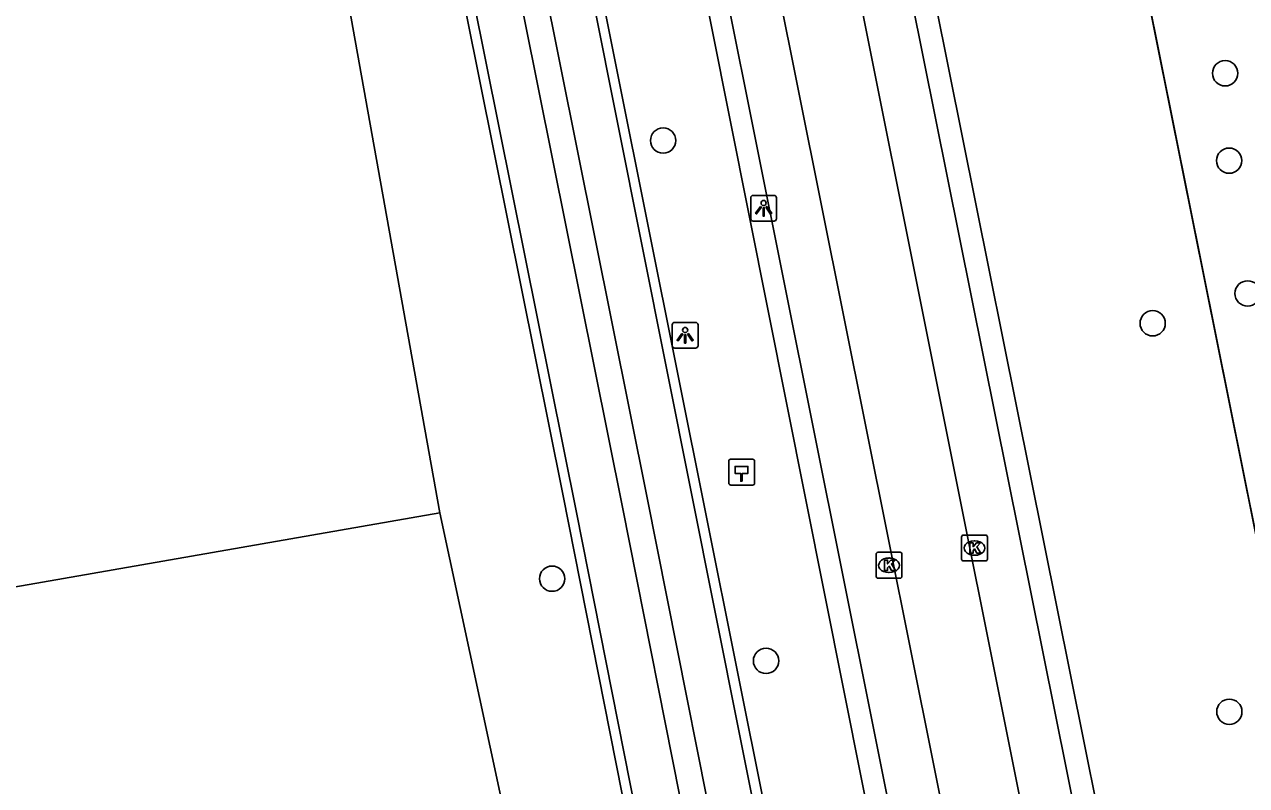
# Model space of a CAD drawing. Extents: x 160203 to 161526, y 379529 to 381797.
# Drawn here: x 160823.81 to 160871.04, y 380288.35 to 380317.76 of the extents above; entities that cross this region are included whole.
import ezdxf

# ---------------------------------------------------------------- set-up
doc = ezdxf.new("R2010")
doc.units = 0
for name, color, linetype in [('IMGEO_Boom', 7, 'Continuous'), ('IMGEO_Groenvoorziening', 7, 'Continuous'), ('IMGEO_Hectometerpaal', 7, 'Continuous'), ('IMGEO_Hek', 7, 'Continuous'), ('IMGEO_Kolk', 7, 'Continuous'), ('IMGEO_Lichtpunt', 7, 'Continuous'), ('IMGEO_Loofbos', 7, 'Continuous'), ('IMGEO_Rijbaan_lokaal_gesloten', 7, 'Continuous'), ('IMGEO_Rijbaan_lokaal_open', 7, 'Continuous'), ('IMGEO_Voetpad_open', 7, 'Continuous')]:
    doc.layers.add(name, color=color, linetype=linetype)

msp = doc.modelspace()

# ---------------------------------------------------------------- linework, layer by layer
at = {"layer": 'IMGEO_Boom'}
for centre in [(160870.21, 380315.876), (160848.489, 380313.276), (160870.364, 380312.499), (160871.078, 380307.369), (160867.409, 380306.215), (160844.198, 380296.345), (160852.467, 380293.169), (160870.372, 380291.203)]:
    msp.add_circle(centre, 0.489, dxfattribs=at)
at = {"layer": 'IMGEO_Groenvoorziening'}
msp.add_lwpolyline([(160881.269, 380248.945), (160881.057, 380250), (160863.415, 380337.765)], dxfattribs=at)
at = {"layer": 'IMGEO_Hectometerpaal'}
for p, q in [((160851.024, 380300.879), (160851.024, 380300.038)), ((160851.024, 380300.879), (160851.024, 380300.038)), ((160851.94, 380300.963), (160851.099, 380300.963)), ((160851.94, 380300.963), (160851.099, 380300.963)), ((160852.024, 380300.047), (160852.024, 380300.888)), ((160852.024, 380300.047), (160852.024, 380300.888)), ((160851.108, 380299.963), (160851.949, 380299.963)), ((160851.108, 380299.963), (160851.949, 380299.963))]:
    msp.add_line(p, q, dxfattribs=at)
msp.add_lwpolyline([(160851.549, 380300.107), (160851.489, 380300.107), (160851.489, 380300.412), (160851.269, 380300.412), (160851.269, 380300.681), (160851.769, 380300.681), (160851.769, 380300.412), (160851.549, 380300.412), (160851.549, 380300.107)], dxfattribs=at)
for centre, start, end in [((160851.102, 380300.885), 92.4484, 184.2845), ((160851.102, 380300.885), 92.4484, 184.2845), ((160851.946, 380300.885), 2.4484, 94.2845), ((160851.946, 380300.885), 2.4484, 94.2845), ((160851.102, 380300.041), 182.4484, 274.2845), ((160851.102, 380300.041), 182.4484, 274.2845), ((160851.946, 380300.041), 272.4484, 4.2845), ((160851.946, 380300.041), 272.4484, 4.2845)]:
    msp.add_arc(centre, 0.0779, start, end, dxfattribs=at)
at = {"layer": 'IMGEO_Hek'}
msp.add_lwpolyline([(160863.455, 380337.568), (160881.057, 380250)], dxfattribs=at)
at = {"layer": 'IMGEO_Kolk'}
for p, q in [((160860.021, 380297.103), (160860.021, 380297.955)), ((160860.096, 380298.029), (160860.948, 380298.029)), ((160861.022, 380297.955), (160861.022, 380297.103)), ((160860.509, 380297.809), (160860.534, 380297.809)), ((160856.719, 380296.438), (160856.719, 380297.29)), ((160856.794, 380297.364), (160857.646, 380297.364)), ((160857.207, 380297.144), (160857.232, 380297.144)), ((160857.72, 380297.29), (160857.72, 380296.438)), ((160860.948, 380297.029), (160860.096, 380297.029)), ((160860.532, 380297.249), (160860.507, 380297.249)), ((160857.23, 380296.584), (160857.205, 380296.584)), ((160857.646, 380296.364), (160856.794, 380296.364))]:
    msp.add_line(p, q, dxfattribs=at)
for points in [[(160860.021, 380297.103), (160860.021, 380297.955)], [(160860.096, 380298.029), (160860.948, 380298.029)], [(160861.022, 380297.955), (160861.022, 380297.103)], [(160860.342, 380297.729), (160860.465, 380297.729), (160860.465, 380297.578), (160860.595, 380297.729), (160860.759, 380297.729), (160860.613, 380297.578), (160860.766, 380297.329), (160860.614, 380297.329), (160860.529, 380297.493), (160860.465, 380297.426), (160860.465, 380297.329), (160860.342, 380297.329), (160860.342, 380297.729)], [(160856.719, 380296.438), (160856.719, 380297.29)], [(160856.794, 380297.364), (160857.646, 380297.364)], [(160857.04, 380297.064), (160857.163, 380297.064), (160857.163, 380296.913), (160857.293, 380297.064), (160857.457, 380297.064), (160857.311, 380296.913), (160857.464, 380296.664), (160857.312, 380296.664), (160857.227, 380296.828), (160857.163, 380296.761), (160857.163, 380296.664), (160857.04, 380296.664), (160857.04, 380297.064)], [(160857.72, 380297.29), (160857.72, 380296.438)], [(160860.948, 380297.029), (160860.096, 380297.029)], [(160857.646, 380296.364), (160856.794, 380296.364)]]:
    msp.add_lwpolyline(points, dxfattribs=at)
for centre, start, end in [((160860.098, 380297.953), 91.552, 178.448), ((160860.098, 380297.953), 91.552, 178.448), ((160860.946, 380297.953), 1.552, 88.448), ((160860.946, 380297.953), 1.552, 88.448), ((160856.796, 380297.288), 91.552, 178.448), ((160856.796, 380297.288), 91.552, 178.448), ((160857.644, 380297.288), 1.552, 88.448), ((160857.644, 380297.288), 1.552, 88.448), ((160860.098, 380297.105), 181.552, 268.448), ((160860.098, 380297.105), 181.552, 268.448), ((160860.946, 380297.105), 271.552, 358.448), ((160860.946, 380297.105), 271.552, 358.448), ((160856.796, 380296.44), 181.552, 268.448), ((160856.796, 380296.44), 181.552, 268.448), ((160857.644, 380296.44), 271.552, 358.448), ((160857.644, 380296.44), 271.552, 358.448)]:
    msp.add_arc(centre, 0.0765, start, end, dxfattribs=at)
for centre, major_axis, ratio, start_param, end_param in [((160860.508, 380297.529), (-0.387, 0.002), 0.722429, 4.712389, 7.853982), ((160860.533, 380297.529), (-0.39, 0.002), 0.717154, 1.570796, 4.712389), ((160857.206, 380296.864), (-0.387, 0.002), 0.722429, 4.712389, 7.853982), ((160857.231, 380296.864), (-0.39, 0.002), 0.717154, 1.570796, 4.712389)]:
    msp.add_ellipse(centre, major_axis=major_axis, ratio=ratio, start_param=start_param, end_param=end_param, dxfattribs=at)
at = {"layer": 'IMGEO_Lichtpunt'}
for p, q in [((160852.775, 380311.159), (160851.967, 380311.159)), ((160852.775, 380311.159), (160851.967, 380311.159)), ((160851.873, 380311.064), (160851.873, 380310.257)), ((160851.873, 380311.064), (160851.873, 380310.257)), ((160852.869, 380310.257), (160852.869, 380311.064)), ((160852.869, 380310.257), (160852.869, 380311.064)), ((160851.967, 380310.163), (160852.775, 380310.163)), ((160851.967, 380310.163), (160852.775, 380310.163)), ((160848.842, 380306.156), (160848.842, 380305.349)), ((160848.842, 380306.156), (160848.842, 380305.349)), ((160849.744, 380306.251), (160848.936, 380306.251)), ((160849.744, 380306.251), (160848.936, 380306.251)), ((160849.838, 380305.349), (160849.838, 380306.156)), ((160849.838, 380305.349), (160849.838, 380306.156)), ((160848.936, 380305.255), (160849.744, 380305.255)), ((160848.936, 380305.255), (160849.744, 380305.255))]:
    msp.add_line(p, q, dxfattribs=at)
for points in [[(160852.247, 380310.728), (160852.286, 380310.7), (160852.098, 380310.438), (160852.06, 380310.465), (160852.247, 380310.728)], [(160852.349, 380310.68), (160852.396, 380310.68), (160852.396, 380310.358), (160852.349, 380310.358), (160852.349, 380310.68)], [(160852.459, 380310.7), (160852.497, 380310.727), (160852.684, 380310.465), (160852.645, 380310.437), (160852.459, 380310.7)], [(160849.216, 380305.82), (160849.255, 380305.792), (160849.067, 380305.53), (160849.029, 380305.557), (160849.216, 380305.82)], [(160849.318, 380305.772), (160849.365, 380305.772), (160849.365, 380305.45), (160849.318, 380305.45), (160849.318, 380305.772)], [(160849.428, 380305.792), (160849.466, 380305.819), (160849.653, 380305.557), (160849.614, 380305.529), (160849.428, 380305.792)]]:
    msp.add_lwpolyline(points, dxfattribs=at)
for centre in [(160852.372, 380310.862), (160849.341, 380305.954)]:
    msp.add_circle(centre, 0.0994, dxfattribs=at)
for centre, start, end in [((160851.967, 380311.064), 90, 180), ((160851.967, 380311.064), 90, 180), ((160852.775, 380311.064), 0, 90), ((160852.775, 380311.064), 0, 90), ((160851.967, 380310.257), 180, 270), ((160851.967, 380310.257), 180, 270), ((160852.775, 380310.257), 270, 0), ((160852.775, 380310.257), 270, 360), ((160848.936, 380306.156), 90, 180), ((160848.936, 380306.156), 90, 180), ((160849.744, 380306.156), 0, 90), ((160849.744, 380306.156), 0, 90), ((160848.936, 380305.349), 180, 270), ((160848.936, 380305.349), 180, 270), ((160849.744, 380305.349), 270, 0), ((160849.744, 380305.349), 270, 360)]:
    msp.add_arc(centre, 0.0946, start, end, dxfattribs=at)
at = {"layer": 'IMGEO_Loofbos'}
for points in [[(160839.859, 380298.895), (160827.774, 380366.314), (160826.408, 380365.955)], [(160770.849, 380292.792), (160780.73, 380298.46), (160781.172, 380298.548), (160781.619, 380298.495), (160782.028, 380298.307), (160782.277, 380298.096), (160787.115, 380290.45), (160787.601, 380289.955), (160788.495, 380289.428), (160789.508, 380289.203), (160790.307, 380289.251), (160811.87, 380294.003), (160839.859, 380298.895)], [(160839.859, 380298.895), (160845.662, 380271.9)]]:
    msp.add_lwpolyline(points, dxfattribs=at)
at = {"layer": 'IMGEO_Rijbaan_lokaal_gesloten'}
for points in [[(160807.391, 380496.064), (160807.806, 380496.157), (160808.357, 380496.254), (160809.488, 380490.62), (160847.878, 380299.47), (160857.878, 380249.092), (160856.862, 380248.916)], [(160856.862, 380248.916), (160846.915, 380299.112), (160808.457, 380490.462), (160808.139, 380492.044), (160807.391, 380496.064)], [(160806.108, 380492.099), (160806.281, 380492.144), (160806.674, 380490.188), (160845.136, 380298.897), (160858.94, 380229.148), (160865.008, 380198.49)], [(160868.857, 380254.989), (160852.388, 380337.253)], [(160849.421, 380336.657), (160865.837, 380254.767)], [(160842.958, 380332.843), (160858.995, 380252.491), (160859.163, 380252.606)]]:
    msp.add_lwpolyline(points, dxfattribs=at)
at = {"layer": 'IMGEO_Rijbaan_lokaal_open'}
for points in [[(160806.108, 380492.099), (160805.945, 380492.03), (160806.217, 380490.57), (160844.613, 380299.608), (160849.881, 380272.972)], [(160859.163, 380252.606), (160859.34, 380252.626), (160858.197, 380258.685), (160843.314, 380332.925), (160842.958, 380332.843)]]:
    msp.add_lwpolyline(points, dxfattribs=at)
at = {"layer": 'IMGEO_Voetpad_open'}
for points in [[(160870.189, 380258.635), (160865.491, 380281.923), (160854.396, 380337.15)], [(160855.357, 380336.794), (160871.032, 380258.795), (160870.189, 380258.635)], [(160863.31, 380257.223), (160862.511, 380257.061), (160859.843, 380270.107), (160846.694, 380336.054)], [(160847.569, 380335.76), (160863.31, 380257.223)]]:
    msp.add_lwpolyline(points, dxfattribs=at)

doc.saveas('drawing.dxf')
